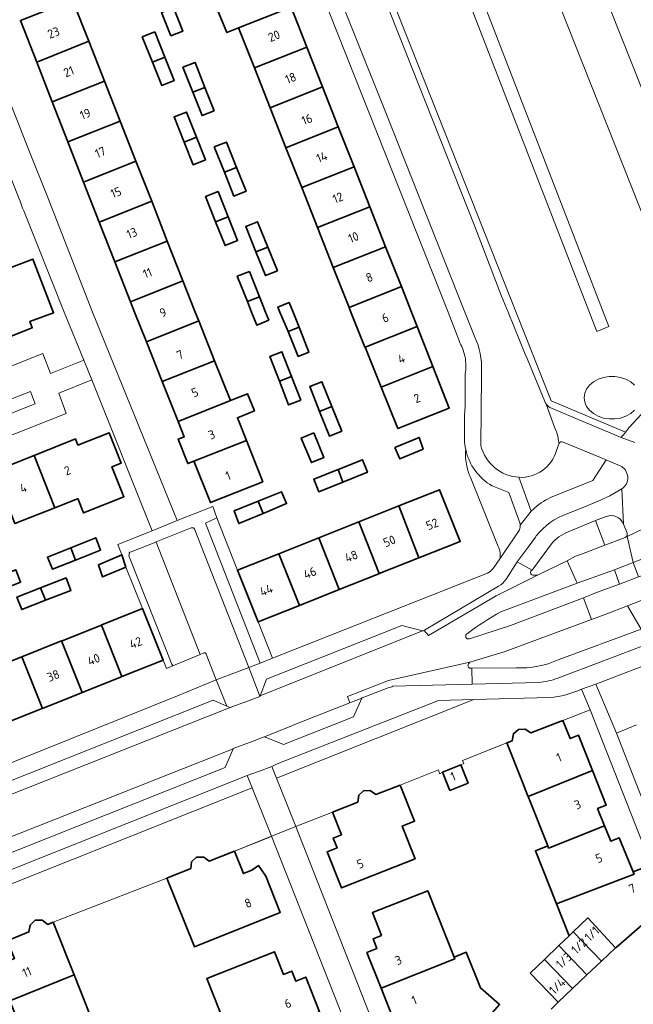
# Model space of a CAD drawing. Extents: x 150256 to 156914, y 461459 to 469481.
# Tile 290 of 656: x 154657 to 154750, y 464395 to 464544. Entities that reach past the tile are written whole.
import ezdxf
from ezdxf.enums import TextEntityAlignment as Align

# ---------------------------------------------------------------- set-up
doc = ezdxf.new("R2010")
doc.units = 0
doc.header["$LTSCALE"] = 0.75
for name, color, linetype, lineweight in [('B-RO-GR-BEPLANTING_CULTUUR_HEESTERS-GV', 251, 'CONTINUOUS', 18), ('B-RO-GR-GROENVOORZIENING-GV', 251, 'CONTINUOUS', 18), ('B-RO-GR-HAAG-GV', 251, 'CONTINUOUS', 13), ('B-RO-IE-TERREINAFSCHEIDING_KUNSTMATIG_MUUR-G', 251, 'IE-TERREINAFSCHEIDING-KUNSTMATIG-DICHT', 18), ('B-RO-OG-BEBOUWING-GV', 6, 'CONTINUOUS', 35), ('B-RO-OG-BEBOUWING-T18', 1, 'CONTINUOUS', 18), ('B-RO-OG-TERREIN_CULTUURSCHEIDING-GV', 251, 'CONTINUOUS', 18), ('B-RO-VH-VERHARDING_ASFALT-GV', 251, 'CONTINUOUS', 18), ('B-RO-VH-VERHARDING_BETONSTRAATSTEEN-GV', 251, 'CONTINUOUS', 18), ('B-RO-VH-VERHARDING_TEGEL-GV', 251, 'CONTINUOUS', 18)]:
    doc.layers.add(name, color=color, linetype=linetype, lineweight=lineweight)
doc.styles.add('NLCS-ISO-M200-T18', font='NLCS-ISO.ttf', dxfattribs={"height": 360})
doc.linetypes.add('IE-TERREINAFSCHEIDING-KUNSTMATIG-DICHT', pattern='A,8,-1,[82,NLCS.SHX,S=0.75,R=90,X=0,Y=0],-1', length=10)

msp = doc.modelspace()

# ---------------------------------------------------------------- linework, layer by layer
at = {"layer": 'B-RO-GR-BEPLANTING_CULTUUR_HEESTERS-GV'}
for points in [[(154659.524, 464486.092), (154658.777, 464487.944), (154654.925, 464486.449), (154655.671, 464484.547)], [(154685.336, 464467.995), (154693.599, 464446.78), (154695.48, 464447.526), (154693.289, 464453.033), (154690.169, 464460.875), (154690.119, 464461), (154687.021, 464468.788)]]:
    msp.add_lwpolyline(points, close=True, dxfattribs=at)
at = {"layer": 'B-RO-GR-GROENVOORZIENING-GV'}
for points in [[(154749.006, 464481.795), (154737.716, 464486.524), (154711.438, 464552.917)], [(154711.264, 464550.636), (154711.322, 464550.489), (154726.154, 464512.949), (154730.23, 464502.41), (154731.213, 464500), (154733.81, 464493.63), (154734.09, 464492.934), (154736.763, 464486.432)], [(154737.527, 464485.519), (154748.362, 464480.981)], [(154737.654, 464471.889), (154744.066, 464474.459), (154746.052, 464477.606), (154739.543, 464480.288)], [(154738.926, 464480.115), (154738.556, 464479.031)], [(154732.839, 464474.95), (154734.699, 464469.796)], [(154751.92, 464438.391), (154752.09, 464438.752), (154756.5, 464446.587), (154754.755, 464447.541), (154744.529, 464443.623), (154747.634, 464436.198), (154750.675, 464437.433)]]:
    msp.add_lwpolyline(points, dxfattribs=at)
for points in [[(154736.763, 464486.432, 0.0365908), (154736.911, 464486.165)], [(154736.911, 464486.165, 0.0982766), (154737.527, 464485.519)], [(154748.362, 464480.981, -0.0069245), (154749.006, 464481.795)], [(154739.543, 464480.288, 0.3972111), (154738.926, 464480.115)], [(154738.556, 464479.031, -0.348868), (154732.839, 464474.95)], [(154734.936, 464470.027, -0.0868843), (154737.654, 464471.889)], [(154734.699, 464469.796, -0.0128184), (154734.936, 464470.027)]]:
    msp.add_lwpolyline(points, format="xyb", dxfattribs=at)
at = {"layer": 'B-RO-GR-HAAG-GV'}
for points in [[(154749.006, 464481.795), (154737.716, 464486.524), (154711.438, 464552.917)], [(154711.264, 464550.636), (154711.322, 464550.489), (154726.154, 464512.949), (154730.23, 464502.41), (154731.213, 464500), (154733.81, 464493.63), (154734.09, 464492.934), (154736.763, 464486.432)], [(154737.527, 464485.519), (154748.362, 464480.981)], [(154737.654, 464471.889), (154744.066, 464474.459), (154746.052, 464477.606), (154739.543, 464480.288)], [(154738.926, 464480.115), (154738.556, 464479.031)], [(154732.839, 464474.95), (154734.699, 464469.796)], [(154751.92, 464438.391), (154752.09, 464438.752), (154756.5, 464446.587), (154754.755, 464447.541), (154744.529, 464443.623), (154747.634, 464436.198), (154750.675, 464437.433)]]:
    msp.add_lwpolyline(points, dxfattribs=at)
for points in [[(154736.763, 464486.432, 0.0365908), (154736.911, 464486.165)], [(154736.911, 464486.165, 0.0982766), (154737.527, 464485.519)], [(154748.362, 464480.981, -0.0069245), (154749.006, 464481.795)], [(154739.543, 464480.288, 0.3972111), (154738.926, 464480.115)], [(154738.556, 464479.031, -0.348868), (154732.839, 464474.95)], [(154734.936, 464470.027, -0.0868843), (154737.654, 464471.889)], [(154734.699, 464469.796, -0.0128184), (154734.936, 464470.027)]]:
    msp.add_lwpolyline(points, format="xyb", dxfattribs=at)
at = {"layer": 'B-RO-IE-TERREINAFSCHEIDING_KUNSTMATIG_MUUR-G'}
for points in [[(154739.52, 464438.09), (154743.646, 464439.717)], [(154731.02, 464434.72), (154724.3, 464432.06), (154724.47, 464431.59), (154724.02, 464431.38)], [(154721.27, 464430.28), (154720.78, 464430.03), (154720.64, 464430.63), (154714.84, 464428.31)], [(154704.59, 464424.22), (154698.997, 464422.041)], [(154689.71, 464418.308), (154695.339, 464420.552)], [(154662.249, 464407.532), (154679.475, 464414.197)]]:
    msp.add_lwpolyline(points, dxfattribs=at)
at = {"layer": 'B-RO-OG-BEBOUWING-GV'}
for points in [[(154695.877, 464552.331), (154695.902, 464552.269), (154687.955, 464549.105), (154687.964, 464549.047), (154686.114, 464548.286), (154688.545, 464542.34), (154690.353, 464543.039), (154698.295, 464546.208), (154697.354, 464548.592), (154698.749, 464549.143), (154697.272, 464552.882)], [(154659.737, 464537.874), (154667.64, 464541.019), (154665.167, 464547.311), (154657.273, 464544.177)], [(154680.06, 464541.834), (154681.866, 464542.543), (154680.461, 464546.122), (154678.658, 464545.405)], [(154692.74, 464537.002), (154700.684, 464540.157), (154698.295, 464546.208), (154690.353, 464543.039)], [(154677.647, 464542.453), (154675.747, 464541.693), (154677.282, 464537.857), (154679.183, 464538.613)], [(154670.018, 464534.97), (154667.64, 464541.019), (154659.737, 464537.874), (154662.101, 464531.824)], [(154692.74, 464537.002), (154695.134, 464530.948), (154703.074, 464534.106), (154700.684, 464540.157)], [(154677.282, 464537.857), (154678.694, 464534.329), (154680.593, 464535.089), (154679.183, 464538.613)], [(154685.239, 464534.024), (154683.741, 464537.809), (154681.912, 464537.085), (154683.411, 464533.298)], [(154664.466, 464525.774), (154672.395, 464528.923), (154670.018, 464534.97), (154662.101, 464531.824)], [(154685.239, 464534.024), (154683.411, 464533.298), (154684.806, 464529.772), (154686.636, 464530.496)], [(154703.074, 464534.106), (154695.134, 464530.948), (154697.528, 464524.894), (154705.463, 464528.054)], [(154682.079, 464525.755), (154683.944, 464526.497), (154682.432, 464530.306), (154680.567, 464529.566)], [(154672.395, 464528.923), (154664.466, 464525.774), (154666.842, 464519.696), (154674.781, 464522.853)], [(154699.92, 464518.844), (154707.856, 464521.993), (154705.463, 464528.054), (154697.528, 464524.894)], [(154683.944, 464526.497), (154682.079, 464525.755), (154683.444, 464522.317), (154685.309, 464523.057)], [(154686.662, 464525.015), (154688.199, 464521.177), (154690.032, 464521.908), (154688.494, 464525.749)], [(154677.167, 464516.783), (154674.781, 464522.853), (154666.842, 464519.696), (154669.218, 464513.617)], [(154690.032, 464521.908), (154688.199, 464521.177), (154689.645, 464517.567), (154691.477, 464518.301)], [(154699.92, 464518.844), (154702.309, 464512.803), (154710.241, 464515.952), (154707.856, 464521.993)], [(154686.864, 464513.663), (154688.76, 464514.415), (154687.228, 464518.248), (154685.334, 464517.491)], [(154677.167, 464516.783), (154669.218, 464513.617), (154671.572, 464507.595), (154679.536, 464510.755)], [(154704.704, 464506.744), (154712.635, 464509.891), (154710.241, 464515.952), (154702.309, 464512.803)], [(154688.76, 464514.415), (154686.864, 464513.663), (154688.298, 464510.077), (154690.192, 464510.834)], [(154692.973, 464509.098), (154694.782, 464509.816), (154693.226, 464513.665), (154691.422, 464512.935)], [(154673.938, 464501.544), (154681.913, 464504.709), (154679.536, 464510.755), (154671.572, 464507.595)], [(154694.782, 464509.816), (154692.973, 464509.098), (154694.419, 464505.522), (154696.223, 464506.251)], [(154707.096, 464500.696), (154715.023, 464503.841), (154712.635, 464509.891), (154704.704, 464506.744)], [(154649.639, 464502.973), (154650.829, 464500), (154652.78, 464495.128), (154659.058, 464497.621), (154658.714, 464498.56), (154658.713, 464498.562), (154662.301, 464499.876), (154659.151, 464508.031), (154655.285, 464506.538), (154655.736, 464505.37)], [(154691.984, 464506.156), (154690.132, 464505.423), (154691.684, 464501.576), (154693.505, 464502.299)], [(154673.938, 464501.544), (154674.541, 464500), (154676.366, 464495.482), (154684.303, 464498.645), (154683.764, 464500), (154681.913, 464504.709)], [(154709.514, 464494.648), (154717.415, 464497.78), (154716.54, 464500), (154715.023, 464503.841), (154707.096, 464500.696), (154707.371, 464500), (154709.497, 464494.69)], [(154691.684, 464501.576), (154692.32, 464500), (154693.106, 464498.024), (154694.908, 464498.772), (154694.412, 464500), (154693.505, 464502.299)], [(154697.836, 464497.024), (154699.508, 464497.687), (154698.594, 464500), (154698.028, 464501.436), (154696.293, 464500.752), (154696.598, 464500)], [(154684.303, 464498.645), (154676.366, 464495.482), (154678.764, 464489.459), (154686.711, 464492.611)], [(154697.836, 464497.024), (154699.398, 464493.266), (154700.999, 464493.913), (154699.508, 464497.687)], [(154717.415, 464497.78), (154709.514, 464494.648), (154711.948, 464488.615), (154719.806, 464491.718)], [(154696.527, 464489.502), (154698.375, 464490.234), (154696.923, 464493.979), (154695.07, 464493.261)], [(154681.17, 464483.416), (154689.123, 464486.567), (154686.711, 464492.611), (154678.764, 464489.459)], [(154719.806, 464491.718), (154711.948, 464488.615), (154714.478, 464482.344), (154722.284, 464485.433)], [(154698.375, 464490.234), (154696.527, 464489.502), (154697.911, 464485.932), (154699.764, 464486.65)], [(154704.485, 464485.669), (154702.98, 464489.441), (154701.121, 464488.699), (154702.624, 464484.934)], [(154689.123, 464486.567), (154681.17, 464483.416), (154682.099, 464481.083), (154681.171, 464480.714), (154682.633, 464477.042), (154683.562, 464477.408), (154691.517, 464480.549), (154690.156, 464483.969), (154692.747, 464485), (154691.714, 464487.597)], [(154702.624, 464484.934), (154704.113, 464481.202), (154705.972, 464481.944), (154704.485, 464485.669)], [(154659.333, 464478.272), (154662.481, 464470.346), (154665.916, 464471.713), (154665.95, 464471.727), (154666.811, 464469.563), (154672.952, 464472.009), (154671.145, 464476.545), (154672.541, 464477.101), (154670.704, 464481.713), (154665.971, 464479.828), (154665.968, 464479.835), (154665.598, 464480.764)], [(154701.731, 464481.675), (154699.841, 464480.886), (154701.392, 464477.173), (154703.282, 464477.962)], [(154691.517, 464480.549), (154683.562, 464477.408), (154683.612, 464477.284), (154686.06, 464471.133), (154694.015, 464474.272)], [(154714.057, 464479.466), (154714.77, 464477.743), (154718.323, 464479.239), (154717.726, 464480.989)], [(154659.333, 464478.272), (154653.339, 464475.887), (154653.274, 464475.861), (154656.427, 464467.938), (154662.481, 464470.346)], [(154705.416, 464476.135), (154706.166, 464474.231), (154709.886, 464475.717), (154709.127, 464477.618)], [(154706.166, 464474.231), (154705.416, 464476.135), (154701.747, 464474.669), (154702.506, 464472.768)], [(154693.309, 464471.343), (154694.049, 464469.475), (154697.61, 464470.967), (154696.863, 464472.768)], [(154717.676, 464462.752), (154723.948, 464465.233), (154720.828, 464473.074), (154714.642, 464470.613)], [(154694.049, 464469.475), (154693.309, 464471.343), (154689.658, 464469.878), (154690.355, 464467.927)], [(154708.549, 464468.188), (154711.635, 464460.362), (154717.676, 464462.752), (154714.642, 464470.613)], [(154702.504, 464465.783), (154705.603, 464457.953), (154711.586, 464460.343), (154711.635, 464460.362), (154708.549, 464468.188)], [(154665.631, 464462.415), (154669.43, 464463.93), (154668.689, 464465.789), (154664.892, 464464.275)], [(154705.603, 464457.953), (154702.504, 464465.783), (154696.465, 464463.38), (154699.571, 464455.543)], [(154665.631, 464462.415), (154664.892, 464464.275), (154661.366, 464462.868), (154662.107, 464461.009)], [(154672.648, 464463.202), (154669.096, 464461.706), (154669.691, 464459.855), (154673.243, 464461.351)], [(154699.571, 464455.543), (154696.465, 464463.38), (154690.169, 464460.875), (154693.289, 464453.033)], [(154652.809, 464459.476), (154653.563, 464457.586), (154657.291, 464459.041), (154656.551, 464460.936)], [(154661.055, 464456.31), (154664.927, 464457.815), (154664.195, 464459.699), (154660.308, 464458.187)], [(154660.308, 464458.187), (154656.723, 464456.793), (154657.455, 464454.91), (154661.055, 464456.31)], [(154675.782, 464455.062), (154669.584, 464452.587), (154669.541, 464452.57), (154672.65, 464444.745), (154678.904, 464447.242)], [(154663.503, 464450.16), (154666.617, 464442.337), (154672.612, 464444.73), (154672.65, 464444.745), (154669.541, 464452.57), (154663.589, 464450.194)], [(154663.503, 464450.16), (154657.488, 464447.758), (154660.614, 464439.939), (154666.538, 464442.305), (154666.617, 464442.337)], [(154660.614, 464439.939), (154657.488, 464447.758), (154651.455, 464445.349), (154654.583, 464437.531), (154660.581, 464439.926)], [(154734.24, 464426.594), (154744.003, 464430.523), (154741.88, 464435.88), (154740.6, 464435.37), (154739.52, 464438.09), (154734.66, 464436.22), (154733.8, 464436.81), (154732.77, 464436.75), (154732.022, 464436.081), (154731.843, 464435.042), (154731.02, 464434.72), (154733.391, 464428.737), (154734.169, 464426.772)], [(154724.02, 464431.38), (154721.27, 464430.28), (154722.376, 464427.513), (154725.126, 464428.613)], [(154737.208, 464419.102), (154737.342, 464418.764), (154745.833, 464422.117), (154744.779, 464424.762), (154746.08, 464425.28), (154744.003, 464430.523), (154734.24, 464426.594)], [(154714.84, 464428.31), (154711.16, 464426.91), (154710.31, 464427.5), (154709.3, 464427.44), (154708.55, 464426.78), (154708.397, 464425.742), (154704.59, 464424.22), (154705.961, 464420.791), (154704.682, 464420.284), (154705.276, 464418.787), (154703.77, 464418.19), (154705.94, 464412.72), (154717.113, 464417.153), (154715.155, 464422.088), (154717.024, 464422.83)], [(154750.16, 464415.16), (154748.06, 464420.31), (154746.759, 464419.792), (154745.833, 464422.117), (154737.342, 464418.764), (154737.208, 464419.102), (154735.349, 464418.366), (154738.528, 464410.343), (154750.297, 464414.797)], [(154689.71, 464418.308), (154685.906, 464416.78), (154685.061, 464417.408), (154683.982, 464417.407), (154683.223, 464416.671), (154683.094, 464415.651), (154679.475, 464414.197), (154683.651, 464403.804), (154696.66, 464409.03), (154694.456, 464414.514), (154693.373, 464416.126), (154692.363, 464415.408), (154691.082, 464414.894)], [(154738.528, 464410.343), (154740.462, 464405.462), (154741.081, 464406.055), (154743.312, 464408.189), (154747.488, 464403.644), (154747.571, 464403.723), (154753.48, 464408.838), (154752.446, 464411.332), (154754.4, 464412.422), (154752.91, 464416.22), (154750.16, 464415.16), (154750.297, 464414.797)], [(154711.953, 464397.527), (154723.123, 464401.966), (154723.013, 464402.244), (154719.03, 464412.304), (154710.643, 464408.984), (154712.006, 464405.541), (154710.723, 464405.033), (154711.316, 464403.536), (154709.81, 464402.94)], [(154655.672, 464395.645), (154665.421, 464399.559), (154662.249, 464407.532), (154661.413, 464407.199), (154660.569, 464407.832), (154659.51, 464407.841), (154658.729, 464407.1), (154658.558, 464406.051), (154655.26, 464404.728), (154656.344, 464402.027), (154653.56, 464400.91)], [(154741.081, 464406.055), (154745.343, 464401.616), (154747.488, 464403.644), (154743.312, 464408.189)], [(154743.163, 464399.555), (154745.343, 464401.616), (154741.081, 464406.055), (154740.462, 464405.462), (154738.914, 464403.981)], [(154743.163, 464399.555), (154738.914, 464403.981), (154736.747, 464401.906), (154740.983, 464397.493)], [(154689.576, 464388.812), (154702.598, 464393.973), (154700.53, 464399.22), (154699.004, 464398.619), (154698.414, 464400.117), (154697.13, 464399.612), (154695.768, 464403.067), (154685.515, 464399.028)], [(154723.013, 464402.244), (154723.123, 464401.966), (154711.953, 464397.527), (154714.03, 464392.28), (154715.5, 464392.84), (154716.13, 464391.44), (154717.34, 464391.88), (154718.77, 464388.5), (154719.02, 464388.63), (154720.66, 464384.41), (154721.98, 464385.929), (154723.947, 464388.195), (154725.914, 464390.459), (154727.792, 464392.621), (154729.903, 464395.052), (154727.014, 464397.569), (154724.872, 464402.98)], [(154734.557, 464399.811), (154738.78, 464395.41), (154740.983, 464397.493), (154736.747, 464401.906)], [(154665.421, 464399.559), (154655.672, 464395.645), (154657.8, 464390.34), (154660.588, 464391.448), (154661.609, 464388.881), (154668.57, 464391.646)]]:
    msp.add_lwpolyline(points, close=True, dxfattribs=at)
at = {"layer": 'B-RO-OG-TERREIN_CULTUURSCHEIDING-GV'}
for points in [[(154759.758, 464491.225), (154753.55, 464509.81), (154732.892, 464561.928), (154723.123, 464558.141), (154746.503, 464497.79), (154744.638, 464497.068), (154721.258, 464557.418), (154713.065, 464554.242)], [(154741.54, 464558.946), (154760.098, 464512.235), (154760.14, 464512.13)], [(154711.438, 464552.917), (154737.716, 464486.524), (154749.006, 464481.795)], [(154750.384, 464485.112), (154749.792, 464484.61), (154749.078, 464484.213), (154748.27, 464483.938), (154747.406, 464483.798), (154746.522, 464483.798), (154745.658, 464483.938), (154744.851, 464484.213), (154744.136, 464484.61), (154743.544, 464485.112), (154743.102, 464485.697), (154742.829, 464486.34), (154742.737, 464487.012), (154742.829, 464487.684), (154743.102, 464488.327), (154743.544, 464488.912), (154744.136, 464489.414), (154744.851, 464489.811), (154745.658, 464490.086), (154746.522, 464490.226), (154747.406, 464490.226), (154748.27, 464490.086), (154749.078, 464489.811), (154749.792, 464489.414), (154750.384, 464488.912)], [(154750.384, 464488.912), (154749.792, 464489.414), (154749.078, 464489.811), (154748.27, 464490.086), (154747.406, 464490.226), (154746.522, 464490.226), (154745.658, 464490.086), (154744.851, 464489.811), (154744.136, 464489.414), (154743.544, 464488.912), (154743.102, 464488.327), (154742.829, 464487.684), (154742.737, 464487.012), (154742.829, 464486.34), (154743.102, 464485.697), (154743.544, 464485.112), (154744.136, 464484.61), (154744.851, 464484.213), (154745.658, 464483.938), (154746.522, 464483.798), (154747.406, 464483.798), (154748.27, 464483.938), (154749.078, 464484.213), (154749.792, 464484.61), (154750.384, 464485.112)], [(154724.783, 464479.155), (154724.747, 464478.898)], [(154725.441, 464475.097), (154729.721, 464464.489)], [(154732.971, 464468.056), (154731.304, 464472.627), (154728.783, 464473.657)], [(154740.171, 464462.303), (154741.414, 464462.996), (154742.327, 464463.317), (154745.868, 464464.686), (154744.459, 464468.417), (154740.301, 464466.672)], [(154729.94, 464462.606), (154732.791, 464466.754)], [(154737.765, 464464.869), (154734.845, 464460.874)], [(154735.647, 464460.103), (154740.171, 464462.303)], [(154751.388, 464451.935), (154749.318, 464455.456), (154745.916, 464454.18), (154743.842, 464453.426), (154730.615, 464448.513), (154725.425, 464446.919), (154725.182, 464446.674), (154725.123, 464446.361), (154725.181, 464446.205), (154725.376, 464446.031), (154725.7, 464446.041), (154732.427, 464446.076)], [(154738.807, 464447.301), (154751.388, 464451.935)], [(154726.024, 464441.272), (154696.089, 464429.368), (154698.998, 464422.037), (154699.014, 464422.047), (154704.59, 464424.22), (154708.397, 464425.742), (154708.55, 464426.78), (154709.3, 464427.44), (154710.31, 464427.5), (154711.16, 464426.91), (154714.84, 464428.31), (154720.64, 464430.63), (154720.78, 464430.03), (154721.27, 464430.28), (154724.02, 464431.38), (154724.47, 464431.59), (154724.3, 464432.06), (154731.02, 464434.72), (154731.843, 464435.042), (154732.022, 464436.081), (154732.77, 464436.75), (154733.8, 464436.81), (154734.66, 464436.22), (154739.52, 464438.09), (154743.646, 464439.717), (154742.344, 464442.832)], [(154737.504, 464441.581), (154726.024, 464441.272)]]:
    msp.add_lwpolyline(points, dxfattribs=at)
for points in [[(154744.638, 464497.068), (154746.503, 464497.79), (154723.123, 464558.141), (154721.258, 464557.418)], [(154696.089, 464429.368), (154726.024, 464441.272), (154720.65, 464441.128), (154696.173, 464431.516), (154695.39, 464431.13)], [(154691.64, 464429.75), (154646.119, 464411.646), (154646.373, 464410.997), (154646.848, 464409.784), (154692.386, 464427.895)], [(154695.339, 464420.552), (154692.386, 464427.895), (154646.848, 464409.784), (154649.8, 464402.25), (154655.26, 464404.728), (154658.558, 464406.051), (154658.729, 464407.1), (154659.51, 464407.841), (154660.569, 464407.832), (154661.413, 464407.199), (154662.249, 464407.532), (154679.475, 464414.197), (154683.094, 464415.651), (154683.223, 464416.671), (154683.982, 464417.407), (154685.061, 464417.408), (154685.906, 464416.78), (154689.71, 464418.308), (154695.317, 464420.543)]]:
    msp.add_lwpolyline(points, close=True, dxfattribs=at)
for points in [[(154749.006, 464481.795, -0.085025), (154759.758, 464491.225)], [(154724.747, 464478.898, 0.0391556), (154724.799, 464477.569)], [(154728.783, 464473.657, -0.2120504), (154724.783, 464479.155)], [(154724.799, 464477.569, 0.0712261), (154725.441, 464475.097)], [(154733.037, 464467.709, 0.0560224), (154732.971, 464468.056)], [(154732.791, 464466.754, 0.1635572), (154733.037, 464467.709)], [(154740.301, 464466.672, 0.1338583), (154737.765, 464464.869)], [(154729.721, 464464.489, -0.1640427), (154729.94, 464462.606)], [(154734.845, 464460.874, 0.6889629), (154734.825, 464460.186)], [(154734.825, 464460.186, 0.0669643), (154735.647, 464460.103)], [(154732.427, 464446.076, 0.1189733), (154738.807, 464447.301)], [(154742.344, 464442.832, -0.0828689), (154737.504, 464441.581)]]:
    msp.add_lwpolyline(points, format="xyb", dxfattribs=at)
at = {"layer": 'B-RO-VH-VERHARDING_ASFALT-GV'}
for points in [[(154741.296, 464559.767), (154734.945, 464575.751), (154734.902, 464575.859), (154734.89, 464575.886), (154732.815, 464581.121), (154729.745, 464579.904), (154729.338, 464579.732), (154726.259, 464578.517), (154731.554, 464565.335), (154732.892, 464561.928), (154753.55, 464509.81), (154759.758, 464491.225), (154760.694, 464488.617), (154760.876, 464488.089), (154763.934, 464489.927), (154763.989, 464489.96), (154763.976, 464489.995), (154763.719, 464490.657), (154762.864, 464492.852)], [(154760.14, 464512.13), (154760.098, 464512.235), (154741.54, 464558.946)], [(154736.911, 464486.165), (154738.221, 464482.561), (154738.452, 464482.098), (154738.603, 464481.698), (154738.696, 464481.365), (154738.79, 464480.858), (154738.825, 464480.427), (154738.926, 464480.115)], [(154748.362, 464480.981), (154737.527, 464485.519)], [(154739.543, 464480.288), (154746.052, 464477.606), (154748.207, 464476.712)], [(154750.442, 464480.21), (154748.362, 464480.981)], [(154748.446, 464473.18), (154746.647, 464472.169), (154746.636, 464472.164), (154744.844, 464471.316), (154743.056, 464470.593), (154743.023, 464470.58), (154740.182, 464469.43)], [(154748.715, 464467.855), (154748.446, 464473.18)], [(154748.446, 464473.18), (154748.715, 464467.855), (154749.244, 464466.49)], [(154740.301, 464466.672), (154744.459, 464468.417), (154746.058, 464469.014)], [(154749.004, 464465.869), (154749.266, 464465.996), (154753.129, 464467.857), (154753.702, 464468.133)], [(154735.479, 464466.065), (154735.336, 464465.871), (154734.241, 464464.384), (154732.603, 464462.157), (154734.845, 464460.874), (154737.765, 464464.869)], [(154730.1, 464454.556), (154741.653, 464458.9), (154740.171, 464462.303), (154735.647, 464460.103), (154729.414, 464457.002), (154719.117, 464450.982), (154718.5, 464451.754)], [(154734.845, 464460.874), (154732.603, 464462.157), (154730.911, 464459.53)], [(154729.768, 464458.431), (154718.552, 464451.79), (154718.5, 464451.754), (154719.117, 464450.982), (154729.414, 464457.002), (154735.647, 464460.103)], [(154751.002, 464459.879), (154748.11, 464458.744), (154744.634, 464457.471), (154742.618, 464456.696), (154742.669, 464456.56), (154743.842, 464453.426), (154745.916, 464454.18), (154749.318, 464455.456), (154752.311, 464456.627)], [(154743.842, 464453.426), (154742.669, 464456.56), (154742.618, 464456.696), (154731.556, 464452.503), (154725.342, 464450.468)], [(154644.81, 464416.13), (154689.52, 464433.828), (154689.525, 464433.84), (154692.541, 464434.987), (154694.222, 464435.625), (154694.276, 464435.646), (154700.661, 464438.187), (154707.207, 464440.789), (154706.836, 464441.723), (154713.097, 464444.161), (154725.425, 464446.919), (154730.615, 464448.513), (154743.842, 464453.426)], [(154718.209, 464451.68), (154693.589, 464441.833), (154693.569, 464441.781), (154693.552, 464441.739), (154691.265, 464440.886), (154691.26, 464440.884), (154689.05, 464440.06), (154651.8, 464425.31)], [(154718, 464451.736), (154715.079, 464452.518), (154694.595, 464444.353), (154693.589, 464441.833), (154718.209, 464451.68)], [(154754.08, 464452.993), (154751.388, 464451.935), (154738.807, 464447.301)], [(154738.745, 464444.518), (154752.604, 464449.79), (154754.734, 464450.515), (154754.777, 464450.529)], [(154713.729, 464443.289), (154725.76, 464443.615), (154725.7, 464446.041), (154725.376, 464446.031), (154725.181, 464446.205), (154725.123, 464446.361), (154725.182, 464446.674), (154725.425, 464446.919), (154713.097, 464444.161), (154706.836, 464441.723), (154707.207, 464440.789), (154709.048, 464441.489), (154709.067, 464441.532), (154713.009, 464443.05)], [(154732.427, 464446.076), (154725.7, 464446.041), (154725.76, 464443.615), (154735.855, 464443.854)], [(154765.559, 464384.16), (154755.287, 464410.404), (154753.48, 464408.838), (154747.571, 464403.723), (154747.488, 464403.644), (154745.343, 464401.616), (154743.163, 464399.555), (154740.983, 464397.493), (154738.78, 464395.41), (154737.713, 464394.351)]]:
    msp.add_lwpolyline(points, dxfattribs=at)
for points in [[(154737.527, 464485.519, -0.0982766), (154736.911, 464486.165)], [(154738.926, 464480.115, -0.3972111), (154739.543, 464480.288)], [(154748.207, 464476.712, -0.2657143), (154749.338, 464475.016)], [(154749.338, 464475.016, -0.2659902), (154748.446, 464473.18)], [(154740.182, 464469.43, 0.1442929), (154735.479, 464466.065)], [(154746.058, 464469.014, -0.4076838), (154748.715, 464467.855)], [(154737.765, 464464.869, -0.1338583), (154740.301, 464466.672)], [(154749.244, 464466.49, -0.3570567), (154749.004, 464465.869)], [(154734.825, 464460.186, -0.6889629), (154734.845, 464460.874)], [(154730.911, 464459.53, -0.1025825), (154729.768, 464458.431)], [(154735.647, 464460.103, -0.0669643), (154734.825, 464460.186)], [(154725.048, 464451.291, -0.0373977), (154730.1, 464454.556)], [(154718.209, 464451.68, -0.1041946), (154718, 464451.736)], [(154718.5, 464451.754, -0.1510477), (154718.209, 464451.68)], [(154725.342, 464450.468, -0.940656), (154725.048, 464451.291)], [(154738.807, 464447.301, -0.1189733), (154732.427, 464446.076)], [(154735.855, 464443.854, 0.063647), (154738.745, 464444.518)], [(154713.009, 464443.05, 0.0379309), (154713.729, 464443.289)]]:
    msp.add_lwpolyline(points, format="xyb", dxfattribs=at)
for points in [[(154750.179, 464462.056), (154754.096, 464463.548), (154753.129, 464467.857), (154749.266, 464465.996)], [(154741.653, 464458.9), (154743.779, 464459.656), (154747.333, 464460.915), (154750.179, 464462.056), (154749.266, 464465.996), (154749.004, 464465.869), (154748.941, 464465.839), (154745.868, 464464.686), (154742.327, 464463.317), (154741.414, 464462.996), (154740.171, 464462.303)], [(154754.096, 464463.548), (154750.179, 464462.056), (154750.183, 464462.037), (154751.002, 464459.879), (154755.001, 464461.312), (154754.106, 464463.524)], [(154689.05, 464440.06), (154688.536, 464440.281), (154686.5, 464441.16), (154652.91, 464427.84), (154651.8, 464425.31)]]:
    msp.add_lwpolyline(points, close=True, dxfattribs=at)
at = {"layer": 'B-RO-VH-VERHARDING_BETONSTRAATSTEEN-GV'}
for points in [[(154700.135, 464561.523), (154712.639, 464530.347), (154724.55, 464500.22), (154724.638, 464500), (154726.16, 464496.19)], [(154736.763, 464486.432), (154734.09, 464492.934), (154733.81, 464493.63), (154731.213, 464500), (154730.23, 464502.41), (154726.154, 464512.949), (154711.322, 464550.489)], [(154727.16, 464491.06), (154727.18, 464490.31), (154727.083, 464479.727)], [(154738.556, 464479.031), (154738.926, 464480.115), (154738.825, 464480.427), (154738.79, 464480.858), (154738.696, 464481.365), (154738.603, 464481.698), (154738.452, 464482.098), (154738.221, 464482.561), (154736.911, 464486.165)], [(154683.222, 464467.307), (154683.194, 464467.298), (154683.153, 464467.286), (154677.85, 464465.162), (154677.856, 464465.143), (154684.492, 464448.082), (154684.976, 464448.322)], [(154686.967, 464444.267), (154691.871, 464446.117), (154683.704, 464466.986)], [(154680.461, 464446.428), (154680.723, 464446.527), (154684.492, 464448.082), (154677.856, 464465.143), (154677.85, 464465.162), (154677.801, 464465.142), (154674.047, 464463.644)], [(154673.75, 464463.197), (154673.702, 464463.058), (154680.222, 464446.633)], [(154748.11, 464458.744), (154747.333, 464460.915), (154743.779, 464459.656), (154741.653, 464458.9), (154730.1, 464454.556)], [(154725.342, 464450.468), (154731.556, 464452.503), (154742.618, 464456.696), (154744.634, 464457.471), (154748.11, 464458.744)], [(154685.451, 464448.135), (154686.967, 464444.267)], [(154750.675, 464437.433), (154747.634, 464436.198), (154750.519, 464428.805), (154768.075, 464384.19), (154768.098, 464384.133), (154773.128, 464371.632), (154779.451, 464355.484)]]:
    msp.add_lwpolyline(points, dxfattribs=at)
for points in [[(154726.16, 464496.19, -0.1263042), (154727.16, 464491.06)], [(154736.911, 464486.165, -0.0365908), (154736.763, 464486.432)], [(154727.083, 464479.727, 0.3253625), (154732.839, 464474.95)], [(154732.839, 464474.95, 0.348868), (154738.556, 464479.031)], [(154683.505, 464467.286, 0.1518938), (154683.222, 464467.307)], [(154683.704, 464466.986, 0.2349842), (154683.505, 464467.286)], [(154674.047, 464463.644, 0.3009347), (154673.751, 464463.445)], [(154673.751, 464463.445, 0.1411268), (154673.75, 464463.197)], [(154730.1, 464454.556, 0.0373977), (154725.048, 464451.291)], [(154725.048, 464451.291, 0.940656), (154725.342, 464450.468)], [(154684.976, 464448.322, -0.2968962), (154685.377, 464448.273)], [(154685.377, 464448.273, -0.1600328), (154685.451, 464448.135)], [(154680.222, 464446.633, 0.3289704), (154680.461, 464446.428)]]:
    msp.add_lwpolyline(points, format="xyb", dxfattribs=at)
for points in [[(154709.048, 464441.489), (154707.207, 464440.789), (154700.661, 464438.187), (154694.276, 464435.646), (154697.136, 464434.471), (154707.786, 464438.67)], [(154644.81, 464416.13), (154647.73, 464414.88), (154688.3, 464430.97), (154689.52, 464433.828)], [(154698.998, 464422.037), (154695.339, 464420.552), (154713.38, 464374.88), (154716.171, 464378.441)]]:
    msp.add_lwpolyline(points, close=True, dxfattribs=at)
at = {"layer": 'B-RO-VH-VERHARDING_TEGEL-GV'}
for points in [[(154696.359, 464564.875), (154698.088, 464560.528), (154698.126, 464560.434), (154698.139, 464560.404), (154722.099, 464500), (154723.72, 464495.77), (154723.827, 464495.504), (154723.924, 464495.252)], [(154726.16, 464496.19), (154724.638, 464500), (154724.55, 464500.22), (154712.639, 464530.347), (154700.135, 464561.523), (154700.092, 464561.625)], [(154654.664, 464523.214), (154654.851, 464522.747), (154657.083, 464517.163), (154657.215, 464516.785), (154657.599, 464515.73), (154657.771, 464515.307), (154663.919, 464500), (154666.893, 464492.72), (154668.079, 464489.734), (154677.239, 464466.863), (154681.038, 464468.401), (154668.215, 464500), (154661.207, 464517.859), (154658.655, 464524.264), (154653.163, 464538.045), (154651.657, 464541.991), (154650.114, 464545.757), (154649.453, 464547.377)], [(154724.717, 464490.6), (154724.705, 464485.698), (154724.579, 464484.34), (154724.598, 464480.641)], [(154727.083, 464479.727), (154727.18, 464490.31), (154727.16, 464491.06)], [(154748.362, 464480.981), (154750.442, 464480.21)], [(154748.207, 464476.712), (154746.052, 464477.606), (154744.066, 464474.459), (154737.654, 464471.889)], [(154733.037, 464467.709), (154734.699, 464469.796), (154732.839, 464474.95)], [(154728.783, 464473.657), (154731.304, 464472.627), (154732.971, 464468.056)], [(154740.182, 464469.43), (154743.023, 464470.58), (154743.056, 464470.593), (154744.844, 464471.316), (154746.636, 464472.164), (154746.647, 464472.169), (154748.446, 464473.18)], [(154683.704, 464466.986), (154691.871, 464446.117), (154693.599, 464446.78), (154685.336, 464467.995), (154687.021, 464468.788), (154686.438, 464470.549), (154681.038, 464468.401), (154677.239, 464466.863), (154672.024, 464464.747), (154672.485, 464463.61), (154672.648, 464463.202), (154673.243, 464461.351), (154675.782, 464455.062), (154678.904, 464447.242)], [(154734.699, 464469.796), (154733.037, 464467.709)], [(154746.058, 464469.014), (154744.459, 464468.417), (154745.868, 464464.686), (154748.941, 464465.839), (154749.004, 464465.869)], [(154674.047, 464463.644), (154677.801, 464465.142), (154677.85, 464465.162), (154683.153, 464467.286), (154683.194, 464467.298), (154683.222, 464467.307)], [(154732.791, 464466.754), (154729.94, 464462.606), (154728.923, 464461.127)], [(154749.244, 464466.49), (154748.715, 464467.855)], [(154730.911, 464459.53), (154732.603, 464462.157), (154734.241, 464464.384), (154735.336, 464465.871), (154735.479, 464466.065)], [(154680.222, 464446.633), (154673.702, 464463.058), (154673.75, 464463.197)], [(154728.072, 464460.443), (154726.156, 464459.683), (154695.48, 464447.526), (154693.599, 464446.78), (154691.871, 464446.117), (154693.569, 464441.781), (154693.589, 464441.833), (154694.595, 464444.353), (154715.079, 464452.518), (154718, 464451.736)], [(154718.5, 464451.754), (154718.552, 464451.79), (154729.768, 464458.431)], [(154752.311, 464456.627), (154749.318, 464455.456), (154751.388, 464451.935), (154754.08, 464452.993)], [(154754.777, 464450.529), (154754.734, 464450.515), (154752.604, 464449.79), (154738.745, 464444.518)], [(154742.344, 464442.832), (154744.529, 464443.623), (154754.755, 464447.541), (154756.5, 464446.587), (154757.181, 464447.828), (154757.223, 464447.917), (154757.262, 464448.016), (154757.294, 464448.117), (154757.32, 464448.22), (154757.34, 464448.324), (154757.354, 464448.429), (154757.36, 464448.535), (154757.361, 464448.641), (154757.354, 464448.746), (154757.341, 464448.852), (154757.322, 464448.956), (154757.3, 464449.041), (154757.296, 464449.059), (154757.264, 464449.16), (154757.08, 464449.74), (154756.968, 464449.778)], [(154678.904, 464447.242), (154679.405, 464445.987), (154680.461, 464446.428)], [(154652.91, 464427.84), (154686.5, 464441.16), (154688.536, 464440.281), (154686.967, 464444.267), (154681.091, 464441.855), (154644.496, 464427.117)], [(154713.009, 464443.05), (154709.067, 464441.532), (154709.048, 464441.489), (154707.786, 464438.67), (154697.136, 464434.471), (154694.276, 464435.646), (154694.222, 464435.625), (154692.541, 464434.987), (154689.525, 464433.84), (154689.52, 464433.828), (154688.3, 464430.97), (154647.73, 464414.88)], [(154735.855, 464443.854), (154725.76, 464443.615), (154713.729, 464443.289)], [(154768.098, 464384.133), (154768.075, 464384.19), (154750.519, 464428.805), (154747.634, 464436.198), (154744.529, 464443.623), (154742.344, 464442.832), (154743.646, 464439.717), (154752.91, 464416.22), (154754.4, 464412.422)], [(154646.119, 464411.646), (154691.64, 464429.75), (154693.527, 464430.445), (154695.39, 464431.13), (154696.173, 464431.516), (154720.65, 464441.128), (154726.024, 464441.272), (154737.504, 464441.581)]]:
    msp.add_lwpolyline(points, dxfattribs=at)
for points in [[(154723.924, 464495.252, -0.0755344), (154724.671, 464493.202)], [(154727.16, 464491.06, 0.1263042), (154726.16, 464496.19)], [(154724.671, 464493.202, -0.0899299), (154724.717, 464490.6)], [(154759.758, 464491.225, 0.085025), (154749.006, 464481.795)], [(154749.006, 464481.795, 0.0069245), (154748.362, 464480.981)], [(154724.598, 464480.641, 0.0450593), (154724.783, 464479.155)], [(154724.783, 464479.155, 0.2120504), (154728.783, 464473.657)], [(154732.839, 464474.95, -0.3253625), (154727.083, 464479.727)], [(154749.338, 464475.016, 0.2657143), (154748.207, 464476.712)], [(154748.446, 464473.18, 0.2659902), (154749.338, 464475.016)], [(154737.654, 464471.889, 0.0868843), (154734.936, 464470.027)], [(154734.936, 464470.027, 0.0128184), (154734.699, 464469.796)], [(154732.971, 464468.056, -0.0560224), (154733.037, 464467.709)], [(154735.479, 464466.065, -0.1442929), (154740.182, 464469.43)], [(154748.715, 464467.855, 0.4076838), (154746.058, 464469.014)], [(154683.222, 464467.307, -0.1518938), (154683.505, 464467.286)], [(154683.505, 464467.286, -0.2349842), (154683.704, 464466.986)], [(154733.037, 464467.709, -0.1635572), (154732.791, 464466.754)], [(154749.004, 464465.869, 0.3570567), (154749.244, 464466.49)], [(154673.751, 464463.445, -0.3009347), (154674.047, 464463.644)], [(154673.75, 464463.197, -0.1411268), (154673.751, 464463.445)], [(154728.923, 464461.127, -0.147904), (154728.072, 464460.443)], [(154729.768, 464458.431, 0.1025825), (154730.911, 464459.53)], [(154718, 464451.736, 0.1041946), (154718.209, 464451.68)], [(154718.209, 464451.68, 0.1510477), (154718.5, 464451.754)], [(154680.461, 464446.428, -0.3289704), (154680.222, 464446.633)], [(154738.745, 464444.518, -0.063647), (154735.855, 464443.854)], [(154713.729, 464443.289, -0.0379309), (154713.009, 464443.05)], [(154737.504, 464441.581, 0.0828689), (154742.344, 464442.832)]]:
    msp.add_lwpolyline(points, format="xyb", dxfattribs=at)
for points in [[(154666.893, 464492.72), (154661.84, 464490.675), (154660.644, 464493.727), (154623.822, 464479.061), (154624.968, 464476.107), (154621.365, 464474.56), (154622.452, 464471.632), (154626.202, 464473.028), (154627.397, 464470.074), (154664.22, 464484.637), (154663.076, 464487.689), (154668.079, 464489.734)], [(154659.524, 464486.092), (154655.671, 464484.547), (154654.925, 464486.449), (154658.777, 464487.944)], [(154748.11, 464458.744), (154751.002, 464459.879), (154750.183, 464462.037), (154750.179, 464462.056), (154747.333, 464460.915)], [(154691.871, 464446.117), (154686.967, 464444.267), (154688.536, 464440.281), (154689.05, 464440.06), (154691.26, 464440.884), (154691.265, 464440.886), (154693.552, 464441.739), (154693.569, 464441.781)], [(154695.339, 464420.552), (154698.998, 464422.037), (154696.089, 464429.368), (154695.39, 464431.13), (154693.527, 464430.445), (154691.64, 464429.75), (154692.386, 464427.895)]]:
    msp.add_lwpolyline(points, close=True, dxfattribs=at)

# ---------------------------------------------------------------- texts
at = {"layer": 'B-RO-OG-BEBOUWING-T18', "style": 'NLCS-ISO-M200-T18'}
for s, rotation, p in [('23', 21.4, (154662.291, 464542.328)), ('20', 21.5, (154695.721, 464541.835)), ('21', 21.4, (154664.596, 464536.43)), ('18', 21.5, (154698.241, 464535.453)), ('19', 21.4, (154667.105, 464530.011)), ('16', 21.5, (154700.713, 464529.192)), ('17', 21.4, (154669.379, 464524.193)), ('14', 21.5, (154702.968, 464523.482)), ('15', 21.4, (154671.751, 464518.123)), ('12', 21.5, (154705.401, 464517.319)), ('13', 21.4, (154674.162, 464511.956)), ('10', 21.5, (154707.765, 464511.331)), ('11', 21.4, (154676.529, 464505.903)), ('8', 21.5, (154710.166, 464505.252)), ('9', 22, (154678.884, 464499.928)), ('6', 21.5, (154712.582, 464499.133)), ('7', 21.7, (154681.457, 464493.508)), ('4', 21.5, (154715.028, 464492.931)), ('5', 21.7, (154683.721, 464487.823)), ('2', 21.5, (154717.39, 464486.941)), ('3', 21.7, (154686.27, 464481.419)), ('2', 21.7, (154664.381, 464475.975)), ('1', 21.7, (154688.75, 464475.191)), ('4', 21.7, (154657.698, 464473.317)), ('52', 21.6, (154719.698, 464467.854)), ('50', 21.6, (154713.207, 464465.285)), ('48', 21.8, (154707.438, 464462.993)), ('46', 21.8, (154701.155, 464460.483)), ('44', 21.8, (154694.542, 464457.841)), ('42', 21.8, (154674.748, 464449.89)), ('40', 21.8, (154668.38, 464447.348)), ('38', 21.8, (154662.246, 464444.898)), ('1', 21.6, (154738.913, 464432.509)), ('1', 21.8, (154722.86, 464429.62)), ('3', 21.6, (154741.744, 464425.366)), ('5', 21.6, (154708.786, 464416.392)), ('5', 22.2, (154744.99, 464417.246)), ('7', 21.4, (154750.013, 464412.651)), ('8', 21.9, (154691.782, 464410.442)), ('1/1', 43.4, (154743.912, 464405.768)), ('1/2', 43.4, (154741.973, 464403.935)), ('3', 21.6, (154714.575, 464401.77)), ('1/3', 43.4, (154739.664, 464401.751)), ('11', 21.8, (154658.242, 464399.982)), ('1/4', 43.8, (154738.66, 464397.85)), ('1', 21.6, (154716.967, 464395.729)), ('6', 21.5, (154697.804, 464395.227))]:
    msp.add_text(s, height=1.35, rotation=rotation, dxfattribs=at).set_placement(p, align=Align.MIDDLE)

doc.saveas('drawing.dxf')
